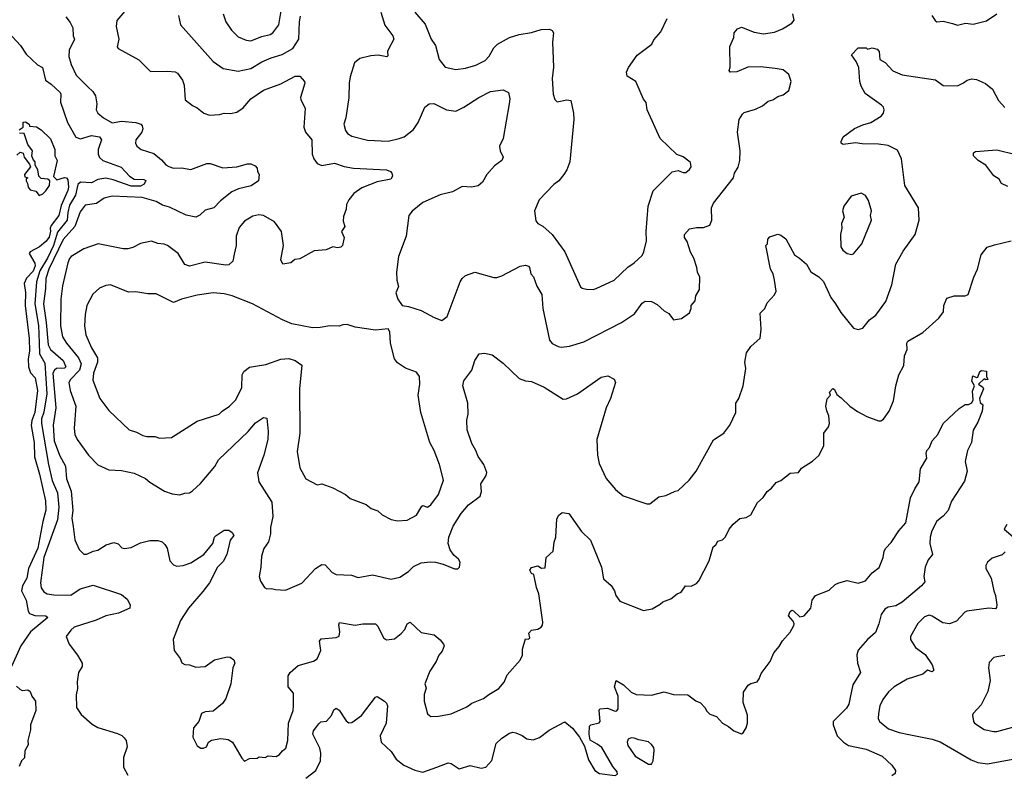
# Model space of a CAD drawing. Extents: x 1678431 to 1860718, y 384618 to 522882.
# Tile 399 of 473: x 1788279 to 1794522, y 460060 to 464848. Entities that reach past the tile are written whole.
import ezdxf

# ---------------------------------------------------------------- set-up
doc = ezdxf.new("R2010")
doc.units = 0

msp = doc.modelspace()

# ---------------------------------------------------------------- linework, layer by layer
at = {"layer": '0CON10XD'}
for points in [[(1788981.2, 464945), (1788895, 464843.3), (1788891.5, 464805), (1788907.3, 464725), (1788897.5, 464675), (1788902.5, 464665), (1789035, 464593.3), (1789108.3, 464518.3), (1789215, 464521.1), (1789265, 464516), (1789278.6, 464508.6), (1789311.2, 464465), (1789322.7, 464432.7), (1789328.3, 464338.3), (1789375, 464303.8), (1789405, 464288.8), (1789446.7, 464255), (1789482.7, 464242.7), (1789545, 464246.2), (1789575, 464254.2), (1789615, 464252.5), (1789655, 464260.8), (1789695, 464288), (1789744, 464346), (1789825, 464401.4), (1789935, 464440.8), (1790025, 464488.5), (1790055, 464489.1), (1790084.2, 464455), (1790085.8, 464445), (1790060, 464355), (1790061.1, 464341.1), (1790088, 464285), (1790080, 464165), (1790090.8, 464135), (1790130.6, 464085), (1790132.5, 463995), (1790144.3, 463965), (1790165, 463936), (1790195, 463921.9), (1790275, 463936.5), (1790336.3, 463916.3), (1790396.4, 463906.4), (1790605, 463896), (1790630, 463885), (1790637.5, 463875), (1790642.5, 463855), (1790632.5, 463835), (1790545, 463820), (1790449.1, 463780.9), (1790397.5, 463745), (1790365.8, 463705), (1790351.2, 463675), (1790348.8, 463645), (1790331.7, 463598.3), (1790330.5, 463570.5), (1790340, 463535), (1790318.8, 463505), (1790336.2, 463465), (1790326.2, 463415), (1790315.9, 463404.1), (1790295, 463400), (1790265, 463406.2), (1790223, 463387), (1790145, 463381.2), (1790055, 463331.2), (1790024.3, 463325.7), (1789997.5, 463305), (1789946.7, 463296.7), (1789934.5, 463325), (1789950.8, 463415), (1789938.7, 463505), (1789895, 463564.5), (1789825, 463605.6), (1789795, 463610.5), (1789757.9, 463602.1), (1789705, 463570), (1789669.8, 463530.2), (1789650.9, 463475), (1789652.2, 463415), (1789639.4, 463360.6), (1789630, 463315), (1789605, 463292.9), (1789585, 463290), (1789455, 463308.9), (1789355, 463284.6), (1789325, 463295.6), (1789283.7, 463363.7), (1789215, 463416), (1789194.3, 463424.3), (1789155, 463427.1), (1789115, 463442), (1789045, 463428), (1788997.3, 463402.7), (1788965, 463394.3), (1788935, 463394.4), (1788775.5, 463425.5), (1788685, 463393.6), (1788605, 463345.6), (1788595, 463332), (1788583.6, 463305), (1788551.3, 463158.7), (1788540.3, 463075), (1788537.2, 462905), (1788551.1, 462835), (1788575.2, 462795.2), (1788652.3, 462702.3), (1788668.1, 462665), (1788658.1, 462625), (1788601.1, 462565), (1788590.8, 462545), (1788599.6, 462495), (1788635.4, 462395), (1788624.6, 462255.4), (1788627.5, 462215), (1788643.3, 462183.3), (1788715, 462084), (1788775, 462024), (1788845, 461991.4), (1788925, 461987.8), (1789005, 461970), (1789076.4, 461936.4), (1789103, 461913), (1789197.3, 461857.3), (1789245, 461839.2), (1789295, 461833.8), (1789325, 461844), (1789355, 461846), (1789375, 461859.2), (1789425, 461905.8), (1789516.7, 462013.3), (1789539.4, 462055), (1789727.1, 462235), (1789775, 462289.2), (1789825, 462323.8), (1789845, 462318.8), (1789854.2, 462234.2), (1789851.9, 462185), (1789827.8, 462085), (1789787.6, 461972.4), (1789795.6, 461915), (1789876.7, 461786.7), (1789884.5, 461695), (1789868.1, 461625), (1789868.6, 461585), (1789856.9, 461535), (1789827.6, 461492.4), (1789811.4, 461445), (1789808, 461375), (1789796.7, 461315), (1789806.7, 461285), (1789831.2, 461245), (1789845, 461236), (1789875, 461240), (1789901.7, 461231.7), (1789965, 461228.6), (1790068, 461272), (1790155, 461365.7), (1790195, 461391.2), (1790215, 461388.8), (1790260.6, 461340.6), (1790285, 461328.1), (1790382.6, 461322.6), (1790425, 461309.5), (1790515, 461325.8), (1790635, 461299.2), (1790689.7, 461310.3), (1790743.5, 461346.5), (1790775, 461379.2), (1790825, 461400.8), (1790882, 461408), (1790915, 461405.5), (1790963.5, 461393.5), (1791035, 461364.2), (1791056, 461364), (1791067.5, 461375), (1791072, 461405), (1791060.8, 461425), (1791030.6, 461450.6), (1791009.1, 461485), (1790995.5, 461525.5), (1791000, 461565), (1791026.9, 461635), (1791078.6, 461715), (1791125, 461769.4), (1791197.5, 461825), (1791206, 461854), (1791202.1, 461902.1)], [(1788570.8, 464865), (1788599.4, 464829.4), (1788615.3, 464795.3), (1788618.6, 464745), (1788626, 464725), (1788591.8, 464655), (1788589.6, 464615), (1788605, 464563.8), (1788636.5, 464495), (1788711.2, 464421.2), (1788742.3, 464392.3), (1788760, 464365), (1788768, 464315), (1788762.9, 464275), (1788774.2, 464255), (1788810.8, 464225), (1788865, 464194), (1788925, 464204.2), (1789015, 464194.6), (1789046.2, 464185), (1789056.2, 464175), (1789059.2, 464155), (1789052.5, 464135), (1789015.7, 464085), (1789012.5, 464065), (1789021.4, 464045), (1789050, 464025), (1789129.5, 463999.5), (1789178.7, 463958.7), (1789205, 463927.3), (1789225, 463915.5), (1789255, 463906.2), (1789305, 463908.5), (1789365, 463896.9), (1789465, 463936.2), (1789486.2, 463936.2), (1789567.9, 463907.9), (1789655, 463914.4), (1789722.5, 463932.5), (1789745, 463932.9), (1789770.9, 463920.9), (1789784.4, 463905), (1789786.2, 463885), (1789796.7, 463865), (1789793.3, 463825), (1789747.3, 463792.7), (1789665.6, 463774.4), (1789624.6, 463755.4), (1789551.5, 463698.5), (1789510, 463655), (1789455, 463638.6), (1789421.7, 463608.3), (1789395, 463595.7), (1789335, 463607.5), (1789228.4, 463658.4), (1789185, 463671.2), (1789144.4, 463695), (1789055, 463720), (1788865, 463727.8), (1788815, 463715.8), (1788765, 463681.1), (1788695, 463670.8), (1788661.3, 463628.7), (1788628.2, 463535), (1788555, 463453.8), (1788464.2, 463265), (1788444.5, 463205), (1788441.5, 463141.5), (1788430, 463045), (1788447.3, 462927.3), (1788458.4, 462785), (1788474.3, 462754.3), (1788555.2, 462685), (1788570.5, 462645), (1788563, 462637), (1788512.9, 462635), (1788498.9, 462625), (1788489.5, 462605), (1788509, 462385), (1788491.5, 462275), (1788498.5, 462175), (1788530.5, 462085), (1788568.9, 462015), (1788576.2, 461935), (1788606.2, 461856.2), (1788615.4, 461734.6), (1788610, 461685), (1788617.3, 461632.7), (1788627.9, 461547.9), (1788655, 461486.2), (1788685, 461455.8), (1788705, 461455.8), (1788744.5, 461475.5), (1788775, 461482), (1788827.5, 461515), (1788875, 461530), (1788902.7, 461522.7), (1788926.4, 461496.4), (1788943.6, 461493.6), (1788985, 461500), (1789045, 461529.4), (1789105, 461544.5), (1789155, 461542.5), (1789181.2, 461535), (1789198.9, 461518.9), (1789214.4, 461494.4), (1789231.2, 461415), (1789255, 461390), (1789275, 461381.2), (1789315, 461385.7), (1789365, 461401.9), (1789446.7, 461455), (1789502.5, 461525), (1789514.3, 461565), (1789525, 461576.2), (1789575, 461610), (1789605, 461610), (1789626.7, 461595), (1789636, 461575), (1789613.3, 461545), (1789591.4, 461455), (1789569.8, 461410.2), (1789533.8, 461375), (1789482, 461275), (1789439.4, 461220.6), (1789350, 461115), (1789298.8, 461035), (1789251.2, 460915), (1789257.5, 460845), (1789296.7, 460795), (1789307, 460767), (1789325, 460756.7), (1789355, 460753.8), (1789395, 460738.8), (1789455, 460744.3), (1789514.6, 460785.4), (1789595, 460806), (1789613.6, 460803.6), (1789635.9, 460785.9), (1789643.3, 460765), (1789630, 460735), (1789616.9, 460635), (1789585, 460540), (1789565, 460510), (1789505, 460460), (1789455, 460455.8), (1789432, 460445), (1789413.8, 460395), (1789380, 460355), (1789377.5, 460295), (1789405, 460240), (1789426.4, 460226.4), (1789445, 460226.2), (1789463.3, 460235), (1789476.2, 460263.8), (1789495, 460276.7), (1789555, 460287.5), (1789601.7, 460281.7), (1789627.5, 460265), (1789687.5, 460162.5), (1789705, 460143.8), (1789735, 460160), (1789785, 460162.5), (1789798.3, 460171.7), (1789835, 460166.7), (1789855, 460176.7), (1789905, 460174), (1789926.2, 460185), (1789945, 460210), (1789966.2, 460225), (1789978.1, 460275), (1789983.8, 460385), (1790012.5, 460465), (1790015.5, 460495), (1790014, 460575), (1789980.8, 460615), (1789981.4, 460685), (1789994, 460705), (1790045, 460750.8), (1790142.1, 460777.9), (1790165, 460792.5), (1790188.6, 460845), (1790180.8, 460905), (1790189.5, 460920.5), (1790285, 460928.8), (1790303.8, 460936.2), (1790308.6, 460965), (1790302.3, 461007.7), (1790306.2, 461023.8), (1790405, 461005.7), (1790455, 461015.8), (1790535, 461014), (1790549.3, 460999.3), (1790585, 460926.7), (1790605, 460914.2), (1790655, 460919.4), (1790696.9, 460953.1), (1790720.2, 460979.8), (1790736.2, 461015), (1790755, 461026.2), (1790825, 460960), (1790906.7, 460945), (1790944.2, 460914.2), (1790966.7, 460885), (1790970, 460875), (1790958.5, 460841.5), (1790936, 460815), (1790920, 460775), (1790880, 460715), (1790847.5, 460635), (1790856.4, 460606.4), (1790844.1, 460565.9), (1790842.9, 460525), (1790864.4, 460444.4), (1790885, 460426.7), (1790935, 460430), (1791015, 460444.2), (1791115, 460488), (1791145, 460511.2), (1791219.7, 460540.3), (1791252.7, 460567.3), (1791316.7, 460605), (1791350, 460645), (1791369.7, 460690.3), (1791451.2, 460785), (1791466.7, 460816.7), (1791466.2, 460855), (1791485, 460920), (1791505, 460917.5), (1791512.5, 460925), (1791506.7, 460955), (1791525, 460973.8), (1791565, 460981.2), (1791585, 460993.3), (1791593.9, 461006.1), (1791595.6, 461025.6), (1791570.8, 461205), (1791556.2, 461245), (1791538.8, 461328.8), (1791523.8, 461335), (1791512.5, 461355), (1791525, 461372.5), (1791565, 461382.5), (1791588.3, 461368.3), (1791610, 461370), (1791616.2, 461435), (1791661.2, 461475), (1791667.3, 461532.7), (1791679.2, 461565), (1791685, 461680), (1791697.5, 461705), (1791718.3, 461721.7), (1791760, 461715), (1791840.9, 461600.9), (1791898, 461545), (1791967.8, 461375), (1791980.7, 461300.7), (1792028.5, 461258.5), (1792050, 461225), (1792058.6, 461195), (1792085, 461158), (1792235, 461100), (1792289.5, 461110.5), (1792339.5, 461140.5), (1792357.5, 461155), (1792407, 461173), (1792447.5, 461205), (1792473.6, 461216.4), (1792500, 461255), (1792536.4, 461253.6), (1792569.5, 461270.5), (1792585, 461287.5), (1792650, 461415), (1792675, 461502.5), (1792693, 461517), (1792705, 461540), (1792735, 461547.5), (1792755, 461567.5), (1792776.7, 461615), (1792802.4, 461647.6), (1792845, 461683.8), (1792885, 461688.8), (1792915, 461706.2), (1792956.7, 461785), (1792993.9, 461816.1), (1793017.5, 461855), (1793046.7, 461875), (1793075, 461912.5), (1793105, 461923.3), (1793165, 461970), (1793216.1, 461973.9), (1793237, 462003), (1793305, 462046.7), (1793345, 462082.5), (1793376.7, 462145), (1793376.7, 462225), (1793406.2, 462265), (1793413.8, 462285), (1793410, 462335), (1793395.6, 462365.6), (1793390.6, 462395), (1793398.3, 462441.7), (1793420, 462465), (1793412.5, 462485), (1793435, 462507.5), (1793445, 462502.5), (1793460, 462470), (1793487.8, 462447.8), (1793543.3, 462395), (1793591.2, 462361.2), (1793650.2, 462330.2), (1793725, 462301.9), (1793738.3, 462301.7), (1793755, 462312.5), (1793792.2, 462365), (1793819.6, 462430.4), (1793834.6, 462525), (1793853.3, 462595), (1793884.1, 462654.1), (1793890, 462715), (1793906.1, 462756.1), (1793904, 462795), (1793911.2, 462808.8), (1794005, 462863.6), (1794106.9, 462955), (1794135.4, 462994.6), (1794138.9, 463035), (1794158.3, 463081.7), (1794205, 463096), (1794273.9, 463096.1), (1794293.3, 463105), (1794327.8, 463215), (1794351.5, 463265), (1794374.2, 463355), (1794413.8, 463405), (1794459.8, 463420.2), (1794564.4, 463445.6)], [(1789285.7, 464875), (1789299.2, 464815), (1789505, 464583.1), (1789568.9, 464538.9), (1789665, 464522.2), (1789745, 464538.5), (1789815, 464581.1), (1789873.4, 464606.6), (1789943.1, 464626.9), (1790010.6, 464665), (1790048.2, 464725), (1790053.1, 464835), (1790060.3, 464869.7)], [(1789568, 464885), (1789586.2, 464835), (1789621.9, 464781.9), (1789665, 464740), (1789715, 464717.1), (1789745, 464713.5), (1789815, 464740.8), (1789866.9, 464753.1), (1789884.2, 464765), (1789922.3, 464815), (1789936.3, 464903.6)], [(1790569.5, 464895), (1790593.7, 464813.7), (1790644.2, 464745), (1790652, 464725), (1790619.2, 464665), (1790612, 464645), (1790612.5, 464617.5), (1790607, 464613), (1790552.7, 464622.7), (1790505, 464618.9), (1790435, 464602.5), (1790401.4, 464575), (1790373.8, 464486.2), (1790367.8, 464445), (1790366.5, 464355), (1790347.5, 464225), (1790334.2, 464185), (1790344.4, 464145), (1790357.5, 464125), (1790385, 464108.6), (1790485, 464084.4), (1790615, 464077.9), (1790685, 464093.5), (1790715.8, 464105), (1790775, 464150.6), (1790805.5, 464195), (1790848.2, 464291.8), (1790875, 464312.9), (1790905, 464317.1), (1790985.5, 464275.5), (1791045, 464267.1), (1791095, 464292), (1791190, 464355), (1791265, 464391.8), (1791345, 464403.8), (1791377.5, 464385), (1791385.8, 464345.8), (1791382.9, 464315), (1791344, 464095), (1791322, 464045), (1791326.2, 464015), (1791343.8, 463975), (1791336, 463955), (1791288.8, 463921.2), (1791240, 463865), (1791213, 463817), (1791185.7, 463794.3), (1791144.1, 463785.9), (1791085, 463790), (1791023.9, 463756.1), (1790945, 463735.7), (1790835, 463687.1), (1790766.8, 463633.2), (1790745.8, 463605), (1790730, 463475), (1790680, 463345), (1790667.1, 463245), (1790670, 463195), (1790680, 463155), (1790663.8, 463115), (1790677.5, 463075), (1790703.6, 463033.6), (1790745, 463027.5), (1790825, 463002.5), (1790907.3, 462957.3), (1790955, 462938.8), (1790990, 462965), (1791071.9, 463185), (1791083.8, 463206.2), (1791105, 463224.3), (1791165, 463246.9), (1791285, 463211.4), (1791305, 463213.1), (1791335, 463222.2), (1791452.5, 463285), (1791485, 463290), (1791504.2, 463284.2), (1791512, 463275), (1791520, 463235), (1791535.7, 463215.7), (1791557.3, 463157.3), (1791589.2, 463105), (1791596, 463015), (1791638.6, 462815), (1791655, 462794.3), (1791693.4, 462773.4), (1791715, 462769.2), (1791765, 462775.8), (1791855, 462804.2), (1792095, 462926.7), (1792177.4, 462982.6), (1792225, 463048.8), (1792245, 463062.5), (1792285, 463060), (1792320.9, 463040.9), (1792365, 463000), (1792393.9, 462983.9), (1792425, 462943.3), (1792475, 462952.5), (1792525, 462987.5), (1792536.2, 463015), (1792536.7, 463035), (1792561.2, 463065), (1792566.2, 463095), (1792588.8, 463135), (1792590.8, 463215), (1792575.7, 463245), (1792573.1, 463275), (1792553.1, 463335), (1792533, 463373), (1792510.6, 463440.6), (1792494.4, 463465), (1792494.5, 463485.5), (1792525, 463520), (1792570.5, 463529.5), (1792615, 463530), (1792655, 463543.8), (1792666.9, 463575), (1792666.2, 463655), (1792677, 463683), (1792804.2, 463845), (1792812, 463875), (1792835, 463912.5), (1792845.8, 463955), (1792847.1, 464015), (1792830.8, 464135), (1792840, 464215), (1792861.2, 464248.8), (1792871.9, 464258.1), (1792945, 464280), (1792988.3, 464301.7), (1793025, 464330.8), (1793055, 464340), (1793085, 464361.4), (1793119.1, 464370.9), (1793155, 464397.5), (1793171.2, 464455), (1793155, 464500), (1793119.1, 464529.1), (1793068.9, 464538.9), (1792975, 464548), (1792895, 464546.2), (1792825, 464516), (1792783.3, 464515), (1792777.5, 464525), (1792783.6, 464546.4), (1792782.5, 464677.5), (1792806.7, 464735), (1792810, 464765), (1792831.2, 464788.8), (1792855, 464801.2), (1792935, 464769.2), (1792995, 464757.1), (1793065, 464768.1), (1793115, 464790), (1793173.8, 464825), (1793190, 464845), (1793180.8, 464885)], [(1790783.5, 464895), (1790850, 464820), (1790888.6, 464725), (1790914.4, 464685), (1790938.1, 464595), (1790976.4, 464546.4), (1791045, 464531.9), (1791105, 464540), (1791171.7, 464558.3), (1791230.6, 464589.4), (1791255, 464615.8), (1791285, 464670), (1791308, 464692), (1791385, 464734.4), (1791445, 464754.4), (1791524.1, 464765.9), (1791585, 464785.5), (1791637.4, 464787.4), (1791655, 464780), (1791662.9, 464765), (1791657.5, 464705), (1791663, 464547), (1791654.3, 464475), (1791660.8, 464375), (1791672.3, 464342.3), (1791686.7, 464326.7), (1791748.6, 464338.6), (1791773.3, 464335), (1791790, 464255), (1791792, 464215), (1791767.5, 463945), (1791748.6, 463895), (1791730, 463865), (1791697.5, 463825), (1791665, 463802), (1791572, 463705), (1791543.8, 463635), (1791552.3, 463572.3), (1791564.4, 463554.4), (1791595, 463537.5), (1791655.4, 463485.4), (1791735, 463374.2), (1791835, 463153.8), (1791845, 463144.2), (1791871.7, 463138.3), (1791915, 463136)], [(1791915, 463136), (1791935, 463141.4), (1792048.8, 463195), (1792135, 463278.6), (1792176, 463305), (1792225, 463351.2), (1792237.1, 463375), (1792252.5, 463445), (1792251.1, 463505), (1792264.6, 463665.4), (1792295, 463762.5), (1792415, 463882.5), (1792455, 463890), (1792485, 463877.5), (1792501.7, 463878.3), (1792525, 463896.7), (1792536.2, 463915), (1792531.2, 463941.2), (1792521.2, 463951.2), (1792485, 463977.5), (1792445, 463992.5), (1792338.8, 464095), (1792256.7, 464275), (1792251.7, 464321.7), (1792233.2, 464343.2), (1792186.2, 464455), (1792130.5, 464490.5), (1792126, 464515), (1792139.2, 464545), (1792195, 464623.3), (1792287, 464693), (1792299.5, 464720.5), (1792345, 464770), (1792383.7, 464856.3)], [(1794062.9, 464875), (1794083.3, 464843.3), (1794095, 464834.4), (1794135, 464838.6), (1794193.3, 464823.3), (1794225, 464813.3), (1794275, 464826), (1794325, 464820), (1794409.7, 464840.3), (1794473.8, 464885)], [(1788185, 464792.5), (1788284.2, 464685), (1788319.2, 464629.1), (1788391.8, 464561.8), (1788424.2, 464545), (1788442.5, 464465), (1788479.3, 464439.3), (1788535.3, 464385.3), (1788540, 464375), (1788536.9, 464325), (1788581.6, 464195), (1788635, 464103.3), (1788665, 464091.2), (1788735, 464112.8), (1788785.8, 464105), (1788798.1, 464085), (1788776.2, 464025), (1788776.9, 463995), (1788785, 463972.5), (1788805, 463954.4), (1788923.1, 463913.1), (1788975.5, 463855.5), (1789005, 463836.9), (1789065, 463833.8), (1789077.7, 463827.7), (1789068.1, 463805), (1789045, 463792.1), (1788985, 463792.3), (1788872.2, 463832.2), (1788825, 463842), (1788775, 463833.3), (1788735, 463813.5), (1788665, 463816.4), (1788647.4, 463802.6), (1788632.5, 463735), (1788595, 463671.2), (1788583.2, 463625), (1788580.3, 463575), (1788519.5, 463500.5), (1788492.4, 463415), (1788454.2, 463335), (1788406.1, 463255), (1788385.6, 463185), (1788374.4, 463045), (1788398.2, 462908.2), (1788401.8, 462798.2), (1788405, 462727.5), (1788438.6, 462668.6), (1788450.6, 462475), (1788431.9, 462358.1), (1788417.6, 462315), (1788416.8, 462285), (1788460.9, 462025), (1788485.6, 461925), (1788518.1, 461845), (1788527, 461755), (1788517.8, 461675), (1788431.7, 461435), (1788411.1, 461275), (1788415, 461243.3), (1788431.7, 461218.3)], [(1791202.1, 461902.1), (1791236.2, 461955), (1791240, 461975), (1791220.8, 462025), (1791186.3, 462076.3), (1791171.4, 462115), (1791145, 462158.8), (1791116, 462245), (1791114, 462306), (1791123.3, 462345), (1791120, 462415), (1791088.8, 462525), (1791095, 462557.5), (1791145.5, 462624.5), (1791164.4, 462685.6), (1791191.7, 462728.3), (1791225, 462732.5), (1791275, 462722.5), (1791345, 462668), (1791445, 462571.2), (1791485, 462556.2), (1791525, 462552), (1791605, 462517.1), (1791725, 462440), (1791745, 462442), (1791815.5, 462474.5), (1791965, 462579.2), (1792008.3, 462588.3), (1792047.3, 462567.3), (1792055.7, 462545), (1792025.7, 462445), (1791998, 462385), (1791938, 462185), (1791942, 462085), (1791953, 462033), (1791997.3, 461937.3), (1792056.1, 461866.1), (1792105, 461826.7), (1792255, 461776.7), (1792275, 461776.7), (1792330.5, 461819.5), (1792375, 461828.8), (1792435, 461856.7), (1792455, 461860), (1792524.4, 461925.6), (1792567.4, 461982.6), (1792678.3, 462181.7), (1792743.8, 462225), (1792781.2, 462275), (1792818.8, 462355), (1792818.8, 462415), (1792838, 462445), (1792866.2, 462525), (1792883.8, 462635), (1792876, 462675), (1792886.9, 462735), (1792914.2, 462775), (1792973.4, 462826.6), (1792980.8, 462885), (1792973.6, 462986.4), (1793003.3, 463015), (1793019.3, 463050.7), (1793065, 463102.5), (1793076.2, 463125), (1793065.8, 463195), (1793055.6, 463235), (1793039.4, 463265), (1793010, 463415), (1793020, 463425), (1793022.5, 463455), (1793035, 463470), (1793085, 463486.7), (1793105, 463480), (1793137, 463457), (1793190.8, 463355), (1793223.8, 463335), (1793266.9, 463296.9), (1793295, 463247.5), (1793345.4, 463215.4), (1793375, 463186), (1793421.1, 463085), (1793451.2, 463045), (1793485, 462990.8), (1793565, 462890), (1793595, 462882), (1793625, 462891.2), (1793666.4, 462943.6), (1793706.4, 462973.6), (1793770.3, 463059.7), (1793807.8, 463165), (1793835, 463296.2), (1793881.4, 463378.6), (1793956, 463485), (1793982, 463575), (1793978, 463655), (1793892, 463795), (1793869.2, 463965), (1793845, 464020), (1793785, 464048.9), (1793725, 464057.1), (1793620.6, 464059.4), (1793577.3, 464067.3), (1793500, 464055), (1793487.5, 464065), (1793486.7, 464075), (1793500, 464105), (1793572.6, 464157.4), (1793625, 464180.8), (1793675.4, 464194.6), (1793741.2, 464235), (1793755.8, 464255), (1793759.2, 464275), (1793755, 464293.3), (1793744, 464305), (1793638.6, 464378.6), (1793613.6, 464425), (1793605.5, 464455), (1793598.5, 464545), (1793582.8, 464582.8), (1793553.8, 464625), (1793595, 464670), (1793645, 464670), (1793655, 464660), (1793685, 464670), (1793715, 464660), (1793728, 464645), (1793732, 464595), (1793766.9, 464576.9), (1793815, 464524), (1793875, 464496.9), (1794085, 464465.6), (1794135, 464430.6), (1794225, 464428), (1794263.3, 464446.7), (1794286.7, 464465), (1794316.7, 464473.3), (1794345, 464467.9), (1794403.3, 464443.3), (1794446.1, 464406.1), (1794485.8, 464335), (1794525, 464291.2)], [(1788275, 464150), (1788300, 464165), (1788301.7, 464198.3), (1788315, 464200), (1788340, 464185), (1788341.7, 464171.7), (1788385, 464167.5), (1788415, 464150), (1788475, 464092.5), (1788501.2, 464025), (1788502.5, 463985), (1788516.7, 463955), (1788492.5, 463852.5), (1788515, 463832.5), (1788563.6, 463846.4), (1788575, 463843.8), (1788585, 463832.5), (1788588.5, 463785), (1788585, 463764.4), (1788540.8, 463669.2), (1788527.6, 463605), (1788478.3, 463541.7), (1788472.1, 463525), (1788474.5, 463505.5), (1788465, 463467.5), (1788445, 463441.2), (1788405, 463406.7), (1788346, 463375), (1788338.6, 463365), (1788375, 463302), (1788376.7, 463286.7), (1788365, 463252), (1788321.2, 463208.8), (1788308.2, 463175), (1788316.7, 463116.7), (1788314.2, 463034.2), (1788338.6, 462825), (1788341.8, 462745), (1788333.3, 462696.7), (1788335.3, 462645), (1788346.7, 462606.7), (1788376.6, 462575), (1788391.1, 462495), (1788374.8, 462355), (1788356.5, 462305), (1788352.5, 462272.5), (1788371.2, 462165), (1788373.8, 462075), (1788404.7, 461965.3), (1788443.2, 461795), (1788444.7, 461735), (1788424.7, 461665), (1788393, 461495), (1788335.3, 461365), (1788324.6, 461305), (1788296.1, 461255), (1788291.1, 461225), (1788319, 461165), (1788331.7, 461095), (1788340.4, 461080.4), (1788375, 461067.6), (1788445, 461065.9), (1788458, 461055), (1788346.5, 460965), (1788285.9, 460875), (1788226.7, 460745)], [(1788261.5, 463988.5), (1788282.7, 464007.3), (1788301.7, 464001.7), (1788307.5, 463975), (1788342, 463932), (1788346.7, 463915), (1788310, 463865), (1788311.7, 463851.7), (1788330, 463845), (1788320, 463835), (1788320, 463825), (1788329.3, 463809.3), (1788332.5, 463785), (1788345, 463767.5), (1788380.7, 463760.7), (1788403, 463733), (1788425, 463743.8), (1788445, 463761.2), (1788467.5, 463795), (1788470, 463825), (1788457, 463837), (1788415, 463840), (1788400, 463855), (1788393.3, 463895), (1788377.5, 463925), (1788377, 463947), (1788365, 463960), (1788356.7, 463985), (1788360, 464015), (1788331.2, 464055), (1788306.7, 464126.7), (1788278.3, 464128.3)], [(1794545, 463788.6), (1794505, 463809.2), (1794490, 463835), (1794455, 463858), (1794404.6, 463924.6), (1794356.2, 463955), (1794326.2, 463985), (1794326.7, 464003.3), (1794339.3, 464010.7), (1794475, 464022.9), (1794595, 463992.9)], [(1793555, 463357.5), (1793565, 463362.5), (1793618, 463425), (1793679.2, 463575), (1793674.3, 463605), (1793680, 463635), (1793661.7, 463701.7), (1793641.7, 463731.7), (1793615, 463746.7), (1793551.7, 463728.3), (1793504.5, 463665.5), (1793496, 463635), (1793506, 463595), (1793488.8, 463555), (1793491.2, 463525), (1793482.5, 463485), (1793486.4, 463406.4), (1793498, 463385), (1793525, 463364), (1793555, 463357.5)], [(1790675, 461668.8), (1790735, 461672.5), (1790795, 461703.3), (1790827.7, 461762.3), (1790835, 461766.2), (1790865, 461756), (1790885, 461768.8), (1790934, 461835), (1790966.1, 461926.1), (1790940, 462025), (1790907.1, 462115), (1790880, 462165), (1790821.4, 462355), (1790804.4, 462465.6), (1790815.6, 462535), (1790814, 462585), (1790795, 462612), (1790725, 462637.5), (1790675, 462670.8), (1790655, 462696.2), (1790629.5, 462795), (1790626.7, 462866.7), (1790616.2, 462886.2), (1790535, 462878.8), (1790405, 462898), (1790355, 462913.8), (1790328.6, 462911.4), (1790305, 462904.2), (1790245, 462906), (1790185, 462894), (1790135, 462892.5), (1790005, 462919.2), (1789945, 462944.4), (1789754.5, 463044.5), (1789626.4, 463096.4), (1789575, 463108.8), (1789505, 463114), (1789405, 463100.6), (1789305, 463074.4), (1789255, 463054.2), (1789145, 463109.2), (1789092.3, 463107.7), (1789015, 463120.8), (1788968.3, 463118.3), (1788854.3, 463165.7), (1788825, 463162), (1788785, 463144), (1788743.6, 463106.4), (1788704.3, 463035), (1788693.1, 462976.9), (1788689.6, 462905), (1788698.1, 462848.1), (1788733.5, 462765), (1788772.8, 462702.8), (1788772.9, 462675), (1788747.5, 462605), (1788741.7, 462561.7), (1788787.1, 462445), (1788845, 462368.8), (1788973.8, 462245), (1789020.3, 462230.3), (1789059.5, 462209.5), (1789085, 462202.5), (1789135, 462203.8), (1789165, 462193.8), (1789242.3, 462197.7), (1789405, 462300), (1789543.3, 462345), (1789563.3, 462365), (1789610, 462395), (1789650, 462435), (1789686.7, 462515), (1789690.5, 462595), (1789700.6, 462615), (1789735, 462642.2), (1789775, 462649.1), (1789839.4, 462660.6), (1789935, 462694.4), (1789985, 462698.1), (1790026.4, 462686.4), (1790068, 462655), (1790052.2, 462505), (1790055.6, 462225), (1790037.7, 462107.7), (1790054.2, 462004.2), (1790094.1, 461934.1), (1790165, 461897.5), (1790195, 461902.5), (1790265, 461876.7), (1790345, 461836.2), (1790375, 461810), (1790475, 461772.5), (1790506.4, 461746.4), (1790550.7, 461730.7), (1790576.4, 461706.4), (1790635, 461676.7), (1790675, 461668.8)], [(1790092.9, 460035), (1790155.6, 460085), (1790185.9, 460145), (1790188.4, 460195), (1790182.7, 460225), (1790136.7, 460315), (1790142.2, 460335), (1790175, 460381.2), (1790187.7, 460392.3), (1790225, 460398), (1790255, 460433.8), (1790271.2, 460468.8), (1790285, 460480), (1790305, 460466.2), (1790349.1, 460399.1), (1790365, 460386.2), (1790385, 460388), (1790447.1, 460432.9), (1790535, 460550), (1790545, 460553.3), (1790592, 460525), (1790605, 460511.2), (1790610, 460495), (1790603.1, 460385), (1790563.8, 460305), (1790571.1, 460265), (1790634.6, 460204.6), (1790665.4, 460155.4), (1790715, 460117.8), (1790785, 460087.1), (1790835, 460074.4), (1790924.7, 460105.3), (1790995, 460133.6), (1791015, 460128.5), (1791065, 460095.5), (1791135, 460115.4), (1791205, 460098.6), (1791234.4, 460105.6), (1791272.6, 460147.4), (1791300.5, 460255), (1791335, 460290), (1791385, 460320.8), (1791405, 460327.5), (1791424.1, 460324.1), (1791465, 460306), (1791495, 460284.2), (1791535, 460278.8), (1791575, 460293.3), (1791635, 460340), (1791735, 460393.3), (1791785, 460353.8), (1791828.8, 460295), (1791859.5, 460239.5), (1791885, 460152.5), (1791926.2, 460085), (1791955, 460065.8), (1792055, 460052.5), (1792069.2, 460060.8), (1792068, 460075), (1792040.4, 460110.4), (1791969.6, 460229.6), (1791940.3, 460250.3), (1791896.1, 460276.1), (1791890, 460315), (1791892.5, 460365), (1791900, 460375), (1791952.5, 460387.5), (1791960, 460395), (1791952.5, 460465), (1791957.5, 460475), (1792005, 460480), (1792055, 460461.2), (1792065, 460463.3), (1792073.3, 460475), (1792073.6, 460556.4), (1792050, 460615), (1792060, 460655), (1792107.3, 460627.3), (1792155, 460580.8), (1792187, 460567), (1792285, 460561.2), (1792365, 460582.9), (1792425, 460566.2), (1792515, 460563.3), (1792565, 460526.7), (1792595, 460512.5), (1792623, 460483), (1792635, 460460), (1792655, 460442.5), (1792696.1, 460426.1), (1792734.2, 460384.2), (1792774.1, 460364.1), (1792807.5, 460335), (1792855, 460316.2), (1792866.4, 460323.6), (1792886, 460355), (1792893.8, 460385), (1792893.8, 460435), (1792866.2, 460515), (1792868.3, 460581.7), (1792897.5, 460625), (1792915, 460636.7), (1792955, 460647.5), (1792967.5, 460665), (1792979.3, 460700.7), (1793036.7, 460775), (1793059.5, 460830.5), (1793095, 460870), (1793115, 460907.5), (1793165, 460962.5), (1793186.6, 461003.4), (1793189.2, 461015), (1793182.5, 461032.5), (1793153.8, 461065), (1793165, 461093.3), (1793175, 461102.5), (1793185, 461097.5), (1793225, 461058.8), (1793252.5, 461065), (1793295, 461113.3), (1793304, 461165), (1793325, 461193.8), (1793410.7, 461229.3), (1793450, 461265), (1793472.5, 461275), (1793525, 461289.2), (1793595, 461272.5), (1793642.6, 461287.4), (1793685, 461338.5), (1793727.4, 461372.6), (1793754.5, 461435), (1793761.1, 461475), (1793770.6, 461495), (1793805, 461530), (1793852.9, 461605), (1793897.1, 461655), (1793927.9, 461815), (1793955, 461870.6), (1793982.5, 461915), (1793991.4, 461998.6), (1794031.2, 462065), (1794026.7, 462095), (1794031.2, 462115), (1794047, 462133), (1794065.5, 462175), (1794100, 462215), (1794133.5, 462286.5), (1794235, 462380), (1794274.1, 462405.9), (1794295, 462406.7), (1794315, 462417.5), (1794323.9, 462436.1), (1794319.3, 462490.7), (1794332.5, 462525), (1794316.7, 462555), (1794322.5, 462587.5), (1794345, 462577.5), (1794355, 462580), (1794367.5, 462615), (1794377, 462623), (1794408.3, 462618.3), (1794410, 462585), (1794417.5, 462565), (1794405, 462562.5), (1794395, 462570), (1794357.5, 462535), (1794386.4, 462516.4), (1794390, 462505), (1794363.9, 462443.9), (1794369.3, 462419.3), (1794386.7, 462405), (1794381.4, 462365), (1794354.2, 462295), (1794325, 462242.5), (1794312.9, 462165), (1794288.5, 462115), (1794274.4, 462044.4), (1794286.9, 461983.1), (1794269.1, 461920.9), (1794187.8, 461792.2), (1794165, 461734.2), (1794135, 461697.5), (1794095, 461667.1), (1794062.3, 461605), (1794051.5, 461565), (1794050.4, 461525), (1794066.9, 461455), (1794038.5, 461421.5), (1794019.7, 461375), (1794011.1, 461315), (1794018.3, 461281.7), (1793995.8, 461255), (1793875, 461151.3), (1793835, 461130), (1793785, 461121.1), (1793765, 461106.9), (1793742, 461075), (1793727.3, 461015), (1793705, 460959.4), (1793654.6, 460915), (1793595, 460848.6), (1793587.4, 460817.4), (1793590.9, 460765), (1793611.1, 460705), (1793562.4, 460627.6), (1793545, 460546.7), (1793535.8, 460505), (1793520.7, 460479.3), (1793436.2, 460395), (1793437.5, 460375), (1793463.1, 460305), (1793503.1, 460263.1), (1793535, 460242.5), (1793645, 460219.5), (1793748, 460175), (1793807.7, 460117.7), (1793832.5, 460085), (1793830, 460065), (1793809.3, 460050.7)], [(1794537.5, 461645), (1794520, 461615), (1794593.8, 461555)], [(1794527.7, 461472.3), (1794507.9, 461452.1), (1794445, 461431.4), (1794416, 461405), (1794403.8, 461385), (1794403.8, 461365), (1794438.6, 461305), (1794455.8, 461225), (1794466.7, 461195), (1794474, 461135), (1794472.3, 461117.7), (1794465, 461110), (1794423.2, 461113.2), (1794285, 461095.7), (1794271.5, 461088.5), (1794218.3, 461031.7), (1794175, 461015.6), (1794131.3, 461021.3), (1794065, 461063.8), (1794045, 461070), (1794015, 461060), (1793973, 461017), (1793927.5, 460935), (1793927.5, 460915), (1793958.8, 460865), (1794019.3, 460819.3), (1794063.8, 460755), (1794075, 460720), (1794065, 460710), (1794035, 460720), (1794005, 460695.7), (1793905, 460664.4), (1793822.9, 460615), (1793787.3, 460582.7), (1793751.1, 460535), (1793733.5, 460495), (1793723.3, 460445), (1793722.9, 460415), (1793731.4, 460395), (1793788.5, 460348.5), (1793855, 460324.6), (1793916.9, 460313.1), (1794065, 460282.7), (1794115, 460266.4), (1794312.4, 460152.4), (1794354.6, 460134.6), (1794415, 460127.3), (1794575, 460155.5)], [(1788431.7, 461218.3), (1788452.5, 461205), (1788495, 461198.9), (1788602.4, 461197.6), (1788662.9, 461237.1), (1788745, 461260), (1788925, 461200), (1788961.3, 461171.3), (1788980, 461135), (1788976.3, 461113.7), (1788905, 461081.5), (1788825, 461064.5), (1788762.9, 461037.1), (1788625, 460993.6), (1788602.2, 460975), (1788574.2, 460935), (1788592.5, 460885), (1788646, 460815), (1788675.8, 460765), (1788674, 460745), (1788650.8, 460705), (1788642.7, 460647.3), (1788645.6, 460605), (1788637.5, 460565), (1788638.6, 460485), (1788668.6, 460438.6), (1788737.8, 460377.8), (1788773.9, 460356.1), (1788898.7, 460318.7), (1788927, 460307), (1788942.3, 460292.3), (1788953.9, 460273.9), (1788961.2, 460235), (1788937, 460167), (1788936.7, 460105), (1788965.6, 460055.6)], [(1794525, 460814.3), (1794474.1, 460805.9), (1794455, 460801.2), (1794425, 460770), (1794422, 460735), (1794432.9, 460655), (1794418.1, 460585), (1794375, 460500), (1794324.4, 460445.6), (1794321.2, 460435), (1794325.9, 460395.9), (1794333.8, 460385), (1794395, 460344.4), (1794455, 460331.1), (1794475, 460332.2), (1794615, 460370.6)], [(1788258.6, 460618.6), (1788279.7, 460599.7), (1788295, 460591.2), (1788330, 460595), (1788346.2, 460585), (1788356.7, 460555), (1788380, 460525), (1788382, 460465), (1788348, 460375), (1788347.7, 460342.3), (1788330, 460275), (1788333, 460247), (1788310.7, 460209.3), (1788310, 460165), (1788290, 460145), (1788275, 460110)], [(1792285, 460124.2), (1792296.2, 460145), (1792301.2, 460211.2), (1792299.5, 460229.5), (1792285, 460249.2), (1792265, 460266.9), (1792205, 460278.1), (1792175, 460290), (1792155, 460291.4), (1792137, 460283), (1792130, 460265), (1792135, 460243.3), (1792181.1, 460175), (1792265, 460124.4), (1792285, 460124.2)]]:
    msp.add_lwpolyline(points, dxfattribs=at)

doc.saveas('drawing.dxf')
